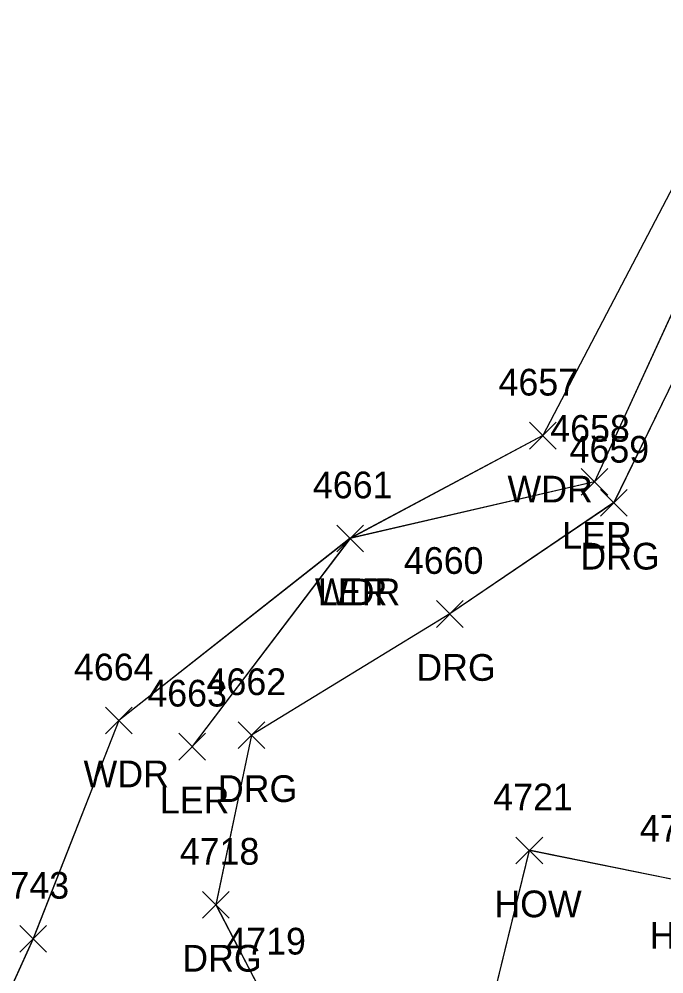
# Model space of a CAD drawing. Extents: x 1554668 to 1563881, y 831386 to 834374.
# Drawn here: x 1562302.4 to 1562350.6, y 833582.8 to 833654.2 of the extents above; entities that cross this region are included whole.
import ezdxf

# ---------------------------------------------------------------- set-up
doc = ezdxf.new("R2010")
doc.units = 0
for name, color, linetype in [('L_A', 7, 'Continuous'), ('L_I', 7, 'Continuous'), ('L_TIC', 7, 'Continuous'), ('LARO', 7, 'Continuous'), ('LAWA', 7, 'Continuous'), ('LBC', 7, 'Continuous'), ('R_A', 7, 'Continuous'), ('R_I', 7, 'Continuous'), ('R_TIC', 7, 'Continuous'), ('RDG', 7, 'Continuous')]:
    doc.layers.add(name, color=color, linetype=linetype)

msp = doc.modelspace()

# ---------------------------------------------------------------- linework, layer by layer
at = {"layer": 'L_TIC'}
for points in [[(1562340.531, 833622.078), (1562342.531, 833624.078)], [(1562342.531, 833622.078), (1562340.531, 833624.078)], [(1562344.403, 833618.618), (1562346.403, 833620.618)], [(1562346.403, 833618.618), (1562344.403, 833620.618)], [(1562326.126, 833614.39), (1562328.126, 833616.39)], [(1562328.126, 833614.39), (1562326.126, 833616.39)], [(1562326.126, 833614.39), (1562328.126, 833616.39)], [(1562328.126, 833614.39), (1562326.126, 833616.39)], [(1562308.814, 833600.766), (1562310.814, 833602.766)], [(1562310.814, 833600.766), (1562308.814, 833602.766)], [(1562314.305, 833598.808), (1562316.305, 833600.808)], [(1562316.305, 833598.808), (1562314.305, 833600.808)], [(1562339.527, 833591.042), (1562341.527, 833593.042)], [(1562341.527, 833591.042), (1562339.527, 833593.042)], [(1562302.408, 833584.433), (1562304.408, 833586.433)], [(1562304.408, 833584.433), (1562302.408, 833586.433)]]:
    msp.add_lwpolyline(points, dxfattribs=at)
at = {"layer": 'LARO'}
for points in [[(1562419.963, 833860.015), (1562412.178, 833852.42), (1562411.639, 833841.014), (1562407.378, 833810.012), (1562403.673, 833784.437), (1562400.568, 833759.003), (1562399.074, 833758.901), (1562395.998, 833760.121), (1562387.534, 833736.965), (1562384.152, 833724.079), (1562381.399, 833714.569), (1562372.959, 833681.502), (1562364.479, 833661.333), (1562357.279, 833645.473), (1562345.403, 833619.618), (1562327.126, 833615.39), (1562315.305, 833599.808)], [(1562419.966, 833860.023), (1562412.181, 833852.429), (1562411.638, 833841.024), (1562407.377, 833810.024), (1562403.672, 833784.446), (1562400.567, 833759.011), (1562399.073, 833758.91), (1562395.997, 833760.128), (1562387.531, 833736.972), (1562384.152, 833724.088), (1562381.4, 833714.581), (1562372.955, 833681.511), (1562364.484, 833661.338), (1562357.283, 833645.478), (1562345.401, 833619.623), (1562327.128, 833615.397), (1562315.31, 833599.816)], [(1562419.966, 833860.023), (1562412.181, 833852.429), (1562411.638, 833841.024), (1562407.377, 833810.024), (1562403.672, 833784.446), (1562400.567, 833759.011), (1562399.073, 833758.91), (1562395.997, 833760.128), (1562387.531, 833736.972), (1562384.152, 833724.088), (1562381.4, 833714.581), (1562372.955, 833681.511), (1562364.484, 833661.338), (1562357.283, 833645.478), (1562345.401, 833619.623), (1562327.128, 833615.397), (1562315.31, 833599.816)], [(1562419.966, 833860.023), (1562412.181, 833852.429), (1562411.638, 833841.024), (1562407.377, 833810.024), (1562403.672, 833784.446), (1562400.567, 833759.011), (1562399.073, 833758.91), (1562395.997, 833760.128), (1562387.531, 833736.972), (1562384.152, 833724.088), (1562381.4, 833714.581), (1562372.955, 833681.511), (1562364.484, 833661.338), (1562357.283, 833645.478), (1562345.401, 833619.623), (1562327.128, 833615.397), (1562315.31, 833599.816)]]:
    msp.add_lwpolyline(points, dxfattribs=at)
at = {"layer": 'LAWA'}
for points in [[(1562398.461, 833785.078), (1562394.034, 833759.91), (1562383.876, 833740.585), (1562381.395, 833725.552), (1562376.032, 833717.135), (1562369.359, 833681.7), (1562360.051, 833662.081), (1562354.404, 833647.69), (1562341.532, 833623.084), (1562327.128, 833615.397), (1562309.811, 833601.771), (1562303.406, 833585.441), (1562295, 833566.926), (1562282.99, 833569.224), (1562258.462, 833574.404), (1562235.315, 833564.43), (1562206.356, 833591.956), (1562187.701, 833608.889), (1562169.976, 833631.763), (1562152.313, 833646.345)], [(1562398.461, 833785.078), (1562394.034, 833759.91), (1562383.876, 833740.585), (1562381.395, 833725.552), (1562376.032, 833717.135), (1562369.359, 833681.7), (1562360.051, 833662.081), (1562354.404, 833647.69), (1562341.532, 833623.084), (1562327.128, 833615.397), (1562309.811, 833601.771), (1562303.406, 833585.441), (1562295, 833566.926), (1562282.99, 833569.224), (1562258.462, 833574.404), (1562235.315, 833564.43), (1562206.356, 833591.956), (1562187.701, 833608.889), (1562169.976, 833631.763), (1562152.313, 833646.345)], [(1562398.461, 833785.078), (1562394.034, 833759.91), (1562383.876, 833740.585), (1562381.395, 833725.552), (1562376.032, 833717.135), (1562369.359, 833681.7), (1562360.051, 833662.081), (1562354.404, 833647.69), (1562341.532, 833623.084), (1562327.128, 833615.397), (1562309.811, 833601.771), (1562303.406, 833585.441), (1562295, 833566.926), (1562282.99, 833569.224), (1562258.462, 833574.404), (1562235.315, 833564.43), (1562206.356, 833591.956), (1562187.701, 833608.889), (1562169.976, 833631.763), (1562152.313, 833646.345)], [(1562398.463, 833785.065), (1562394.036, 833759.898), (1562383.873, 833740.575), (1562381.394, 833725.541), (1562376.031, 833717.123), (1562369.361, 833681.693), (1562360.052, 833662.075), (1562354.404, 833647.684), (1562341.531, 833623.078), (1562327.126, 833615.39), (1562309.814, 833601.766), (1562303.408, 833585.433), (1562295.003, 833566.918), (1562282.997, 833569.215), (1562258.461, 833574.396), (1562235.314, 833564.422), (1562206.36, 833591.955), (1562187.705, 833608.884), (1562169.979, 833631.76), (1562152.317, 833646.34)]]:
    msp.add_lwpolyline(points, dxfattribs=at)
at = {"layer": 'LBC'}
for points in [[(1562357.514, 833611.155), (1562352.144, 833589.704), (1562340.526, 833592.051), (1562336.604, 833576.033), (1562376.453, 833566.55), (1562378.467, 833574.848)], [(1562357.514, 833611.155), (1562352.144, 833589.704), (1562340.526, 833592.051), (1562336.604, 833576.033), (1562376.453, 833566.55), (1562378.467, 833574.848)], [(1562357.514, 833611.155), (1562352.144, 833589.704), (1562340.526, 833592.051), (1562336.604, 833576.033), (1562376.453, 833566.55), (1562378.467, 833574.848)], [(1562357.516, 833611.149), (1562352.143, 833589.694), (1562340.527, 833592.042), (1562336.607, 833576.026), (1562376.453, 833566.544), (1562378.467, 833574.842)]]:
    msp.add_lwpolyline(points, dxfattribs=at)
at = {"layer": 'R_TIC'}
for points in [[(1562345.856, 833617.06), (1562347.856, 833619.06)], [(1562347.856, 833617.06), (1562345.856, 833619.06)], [(1562333.586, 833608.734), (1562335.586, 833610.734)], [(1562335.586, 833608.734), (1562333.586, 833610.734)], [(1562318.737, 833599.665), (1562320.737, 833601.665)], [(1562320.737, 833599.665), (1562318.737, 833601.665)], [(1562316.073, 833586.974), (1562318.073, 833588.974)], [(1562318.073, 833586.974), (1562316.073, 833588.974)]]:
    msp.add_lwpolyline(points, dxfattribs=at)
at = {"layer": 'RDG'}
for points in [[(1562381.354, 833679.415), (1562367.857, 833659.939), (1562359.558, 833644.15), (1562346.858, 833618.067), (1562334.587, 833609.74), (1562319.739, 833600.672), (1562317.071, 833587.985), (1562320.562, 833581.259), (1562336.604, 833576.033)], [(1562381.354, 833679.415), (1562367.857, 833659.939), (1562359.558, 833644.15), (1562346.858, 833618.067), (1562334.587, 833609.74), (1562319.739, 833600.672), (1562317.071, 833587.985), (1562320.562, 833581.259), (1562336.604, 833576.033)], [(1562381.354, 833679.415), (1562367.857, 833659.939), (1562359.558, 833644.15), (1562346.858, 833618.067), (1562334.587, 833609.74), (1562319.739, 833600.672), (1562317.071, 833587.985), (1562320.562, 833581.259), (1562336.604, 833576.033)], [(1562381.35, 833679.41), (1562367.857, 833659.933), (1562359.553, 833644.144), (1562346.856, 833618.06), (1562334.586, 833609.734), (1562319.737, 833600.665), (1562317.073, 833587.974), (1562320.564, 833581.253), (1562336.607, 833576.026)]]:
    msp.add_lwpolyline(points, dxfattribs=at)

# ---------------------------------------------------------------- texts
at = {"layer": 'L_A'}
for s, p in [('WDR', (1562338.893, 833618.078)), ('LER', (1562342.985, 833614.618)), ('WDR', (1562324.489, 833610.39)), ('LER', (1562324.709, 833610.39)), ('WDR', (1562307.176, 833596.766)), ('LER', (1562312.888, 833594.808)), ('HOW', (1562337.912, 833587.042)), ('HOW', (1562349.528, 833584.694))]:
    msp.add_text(s, height=2, dxfattribs=at).set_placement(p)
at = {"layer": 'L_I'}
for s, p in [('4657', (1562338.224, 833626.078)), ('4658', (1562342.095, 833622.618)), ('4661', (1562324.339, 833618.39)), ('4661', (1562324.339, 833618.39)), ('4664', (1562306.459, 833604.766)), ('4663', (1562311.951, 833602.808)), ('4721', (1562337.834, 833595.042)), ('4720', (1562348.796, 833592.694)), ('4743', (1562300.148, 833588.433)), ('4719', (1562317.863, 833584.253))]:
    msp.add_text(s, height=2, dxfattribs=at).set_placement(p)
at = {"layer": 'R_A'}
for p in [(1562344.344, 833613.06), (1562332.074, 833604.734), (1562317.225, 833595.665), (1562314.561, 833582.974)]:
    msp.add_text('DRG', height=2, dxfattribs=at).set_placement(p)
at = {"layer": 'R_I'}
for s, p in [('4659', (1562343.541, 833621.06)), ('4660', (1562331.145, 833612.734)), ('4662', (1562316.383, 833603.665)), ('4718', (1562314.38, 833590.974)), ('4719', (1562317.863, 833584.253))]:
    msp.add_text(s, height=2, dxfattribs=at).set_placement(p)

doc.saveas('drawing.dxf')
